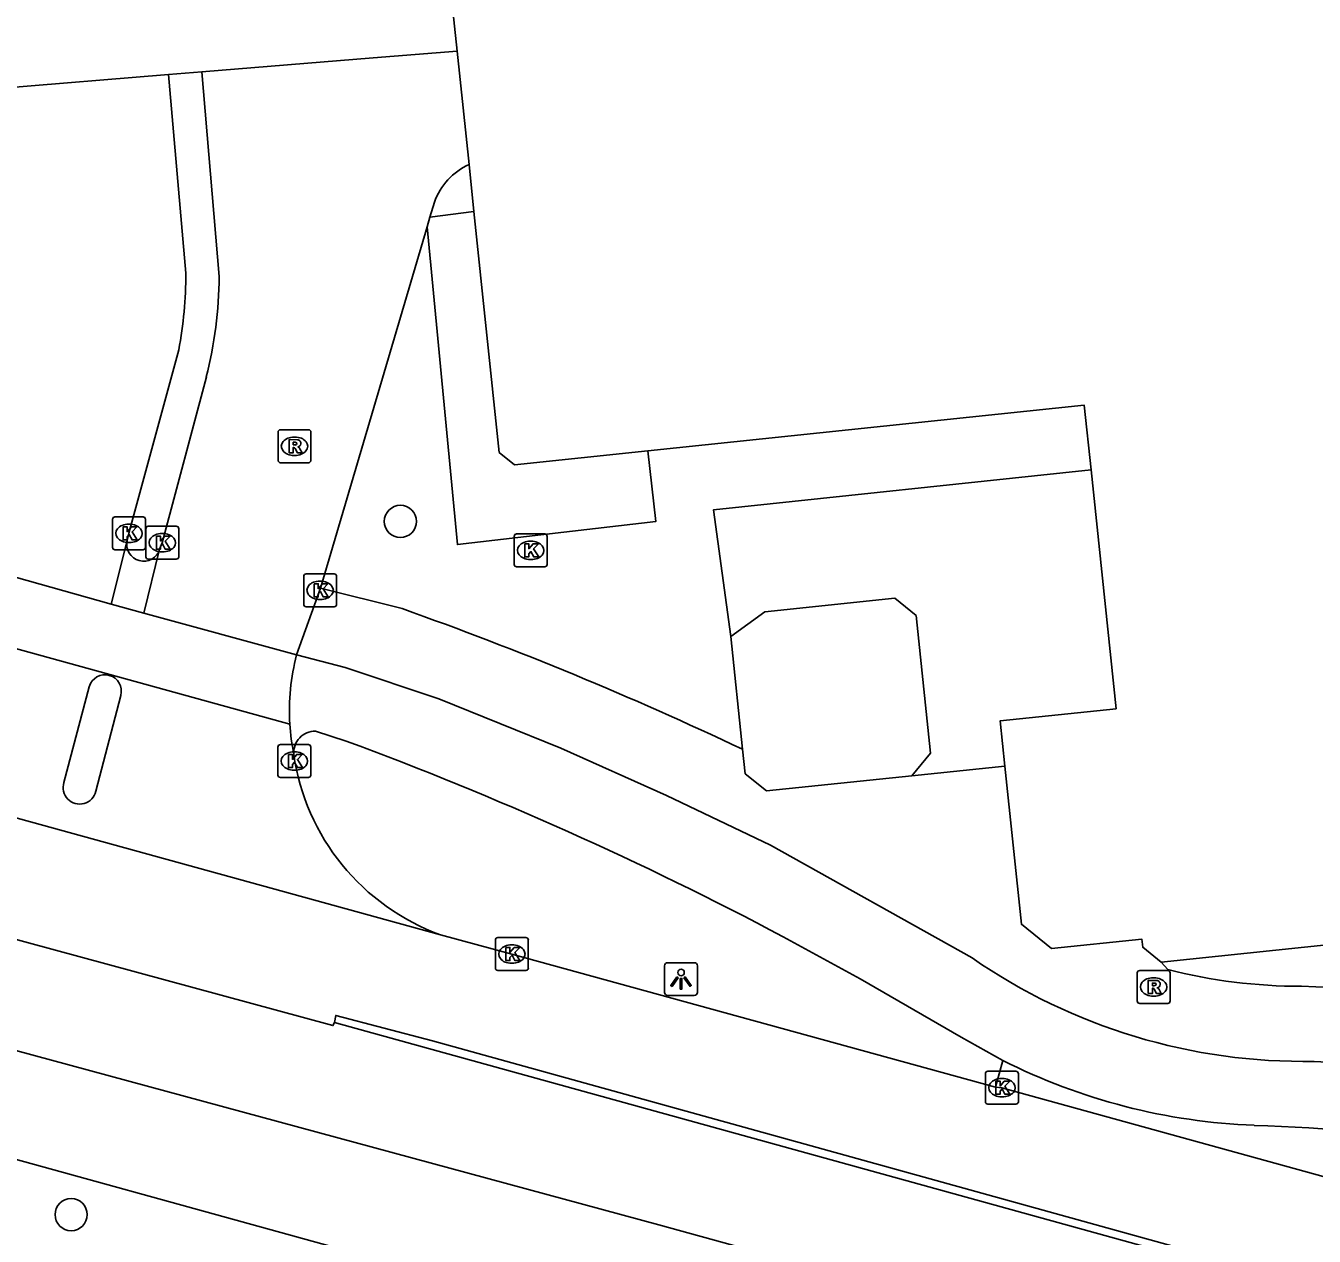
# Model space of a CAD drawing. Extents: x 160676 to 161153, y 383244 to 383713.
# Drawn here: x 160871.01 to 160910.17, y 383576.52 to 383613.3 of the extents above; entities that cross this region are included whole.
import ezdxf

# ---------------------------------------------------------------- set-up
doc = ezdxf.new("R2010")
doc.units = 0
for name, color, linetype in [('IMGEO_Berm_open', 7, 'Continuous'), ('IMGEO_Boom', 7, 'Continuous'), ('IMGEO_Fietspad_gesloten', 7, 'Continuous'), ('IMGEO_Kolk', 7, 'Continuous'), ('IMGEO_Lichtpunt', 7, 'Continuous'), ('IMGEO_OVBaan_gesloten', 7, 'Continuous'), ('IMGEO_Pand', 7, 'Continuous'), ('IMGEO_Rijbaan_lokaal_gesloten', 7, 'Continuous'), ('IMGEO_Rijbaan_lokaal_open', 7, 'Continuous'), ('IMGEO_Rioolput', 7, 'Continuous'), ('IMGEO_Verkeerseiland_open', 7, 'Continuous'), ('IMGEO_Voetpad_open', 7, 'Continuous')]:
    doc.layers.add(name, color=color, linetype=linetype)

msp = doc.modelspace()

# ---------------------------------------------------------------- linework, layer by layer
at = {"layer": 'IMGEO_Berm_open'}
msp.add_lwpolyline([(160900.702, 383581.864), (160900.478, 383581.054)], dxfattribs=at)
at = {"layer": 'IMGEO_Boom'}
for centre in [(160882.394, 383598.239), (160872.39, 383577.179)]:
    msp.add_circle(centre, 0.489, dxfattribs=at)
at = {"layer": 'IMGEO_Fietspad_gesloten'}
for points in [[(160873.604, 383595.727), (160874.595, 383595.448)], [(160879.242, 383594.185), (160880.718, 383593.805), (160883.564, 383592.844), (160887.273, 383591.346), (160890.483, 383589.911), (160893.647, 383588.402), (160899.771, 383584.977)], [(160880.746, 383591.567), (160879.816, 383591.868)], [(160900.702, 383581.864), (160899.433, 383582.567), (160896.368, 383584.338), (160894.03, 383585.62)]]:
    msp.add_lwpolyline(points, dxfattribs=at)
for centre, radius, start, end in [((160885.676, 383592.493), 6.653, 165.2677, 183.5431), ((160879.813, 383591.208), 0.66, 89.7502, 183.036), ((160843.25, 383490.002), 108.265, 62.02869, 69.73695), ((160909.843, 383599.533), 17.7, 235.3181, 271.0459), ((160909.053, 383598.434), 18.555, 243.2521, 267.8128), ((160907.181, 383517.913), 63.992, 75.68938, 87.32596), ((160906.022, 383511.365), 68.566, 76.94433, 88.05856)]:
    msp.add_arc(centre, radius, start, end, dxfattribs=at)
at = {"layer": 'IMGEO_Kolk'}
for p, q in [((160873.647, 383597.45), (160873.647, 383598.302)), ((160873.722, 383598.376), (160874.574, 383598.376)), ((160874.648, 383598.302), (160874.648, 383597.45)), ((160874.135, 383598.156), (160874.16, 383598.156)), ((160874.658, 383597.165), (160874.658, 383598.017)), ((160874.733, 383598.091), (160875.585, 383598.091)), ((160875.146, 383597.871), (160875.171, 383597.871)), ((160875.659, 383598.017), (160875.659, 383597.165)), ((160885.928, 383597.858), (160886.78, 383597.858)), ((160874.158, 383597.596), (160874.133, 383597.596)), ((160885.853, 383596.932), (160885.853, 383597.784)), ((160886.341, 383597.638), (160886.366, 383597.638)), ((160886.854, 383597.784), (160886.854, 383596.932)), ((160874.574, 383597.376), (160873.722, 383597.376)), ((160875.585, 383597.091), (160874.733, 383597.091)), ((160875.169, 383597.311), (160875.144, 383597.311)), ((160886.364, 383597.078), (160886.339, 383597.078)), ((160879.531, 383596.645), (160880.383, 383596.645)), ((160886.78, 383596.858), (160885.928, 383596.858)), ((160879.456, 383595.719), (160879.456, 383596.571)), ((160879.944, 383596.425), (160879.969, 383596.425)), ((160880.457, 383596.571), (160880.457, 383595.719)), ((160879.967, 383595.865), (160879.942, 383595.865)), ((160880.383, 383595.645), (160879.531, 383595.645)), ((160878.672, 383590.533), (160878.672, 383591.385)), ((160878.747, 383591.459), (160879.599, 383591.459)), ((160879.16, 383591.239), (160879.185, 383591.239)), ((160879.673, 383591.385), (160879.673, 383590.533)), ((160879.599, 383590.459), (160878.747, 383590.459)), ((160879.183, 383590.679), (160879.158, 383590.679)), ((160885.282, 383584.669), (160885.282, 383585.521)), ((160885.357, 383585.595), (160886.209, 383585.595)), ((160885.77, 383585.375), (160885.795, 383585.375)), ((160886.283, 383585.521), (160886.283, 383584.669)), ((160886.209, 383584.595), (160885.357, 383584.595)), ((160885.793, 383584.815), (160885.768, 383584.815)), ((160900.174, 383580.609), (160900.174, 383581.461)), ((160900.249, 383581.535), (160901.101, 383581.535)), ((160901.175, 383581.461), (160901.175, 383580.609)), ((160900.662, 383581.315), (160900.687, 383581.315)), ((160900.685, 383580.755), (160900.66, 383580.755)), ((160901.101, 383580.535), (160900.249, 383580.535))]:
    msp.add_line(p, q, dxfattribs=at)
for points in [[(160873.647, 383597.45), (160873.647, 383598.302)], [(160873.722, 383598.376), (160874.574, 383598.376)], [(160874.648, 383598.302), (160874.648, 383597.45)], [(160873.968, 383598.076), (160874.091, 383598.076), (160874.091, 383597.925), (160874.221, 383598.076), (160874.385, 383598.076), (160874.239, 383597.925), (160874.392, 383597.676), (160874.24, 383597.676), (160874.155, 383597.84), (160874.091, 383597.773), (160874.091, 383597.676), (160873.968, 383597.676), (160873.968, 383598.076)], [(160874.658, 383597.165), (160874.658, 383598.017)], [(160874.733, 383598.091), (160875.585, 383598.091)], [(160874.979, 383597.791), (160875.102, 383597.791), (160875.102, 383597.64), (160875.232, 383597.791), (160875.396, 383597.791), (160875.25, 383597.64), (160875.403, 383597.391), (160875.251, 383597.391), (160875.166, 383597.555), (160875.102, 383597.488), (160875.102, 383597.391), (160874.979, 383597.391), (160874.979, 383597.791)], [(160875.659, 383598.017), (160875.659, 383597.165)], [(160885.928, 383597.858), (160886.78, 383597.858)], [(160885.853, 383596.932), (160885.853, 383597.784)], [(160886.174, 383597.558), (160886.297, 383597.558), (160886.297, 383597.407), (160886.427, 383597.558), (160886.591, 383597.558), (160886.445, 383597.407), (160886.598, 383597.158), (160886.446, 383597.158), (160886.361, 383597.322), (160886.297, 383597.255), (160886.297, 383597.158), (160886.174, 383597.158), (160886.174, 383597.558)], [(160886.854, 383597.784), (160886.854, 383596.932)], [(160874.574, 383597.376), (160873.722, 383597.376)], [(160875.585, 383597.091), (160874.733, 383597.091)], [(160879.531, 383596.645), (160880.383, 383596.645)], [(160886.78, 383596.858), (160885.928, 383596.858)], [(160879.456, 383595.719), (160879.456, 383596.571)], [(160879.777, 383596.345), (160879.9, 383596.345), (160879.9, 383596.194), (160880.03, 383596.345), (160880.194, 383596.345), (160880.048, 383596.194), (160880.201, 383595.945), (160880.049, 383595.945), (160879.964, 383596.109), (160879.9, 383596.042), (160879.9, 383595.945), (160879.777, 383595.945), (160879.777, 383596.345)], [(160880.457, 383596.571), (160880.457, 383595.719)], [(160880.383, 383595.645), (160879.531, 383595.645)], [(160878.672, 383590.533), (160878.672, 383591.385)], [(160878.747, 383591.459), (160879.599, 383591.459)], [(160878.993, 383591.159), (160879.116, 383591.159), (160879.116, 383591.008), (160879.246, 383591.159), (160879.41, 383591.159), (160879.264, 383591.008), (160879.417, 383590.759), (160879.265, 383590.759), (160879.18, 383590.923), (160879.116, 383590.856), (160879.116, 383590.759), (160878.993, 383590.759), (160878.993, 383591.159)], [(160879.673, 383591.385), (160879.673, 383590.533)], [(160879.599, 383590.459), (160878.747, 383590.459)], [(160885.282, 383584.669), (160885.282, 383585.521)], [(160885.357, 383585.595), (160886.209, 383585.595)], [(160885.603, 383585.295), (160885.726, 383585.295), (160885.726, 383585.144), (160885.856, 383585.295), (160886.02, 383585.295), (160885.874, 383585.144), (160886.027, 383584.895), (160885.875, 383584.895), (160885.79, 383585.059), (160885.726, 383584.992), (160885.726, 383584.895), (160885.603, 383584.895), (160885.603, 383585.295)], [(160886.283, 383585.521), (160886.283, 383584.669)], [(160886.209, 383584.595), (160885.357, 383584.595)], [(160900.174, 383580.609), (160900.174, 383581.461)], [(160900.249, 383581.535), (160901.101, 383581.535)], [(160901.175, 383581.461), (160901.175, 383580.609)], [(160900.495, 383581.235), (160900.618, 383581.235), (160900.618, 383581.084), (160900.748, 383581.235), (160900.912, 383581.235), (160900.766, 383581.084), (160900.919, 383580.835), (160900.767, 383580.835), (160900.682, 383580.999), (160900.618, 383580.932), (160900.618, 383580.835), (160900.495, 383580.835), (160900.495, 383581.235)], [(160901.101, 383580.535), (160900.249, 383580.535)]]:
    msp.add_lwpolyline(points, dxfattribs=at)
for centre, start, end in [((160873.724, 383598.3), 91.552, 178.448), ((160873.724, 383598.3), 91.552, 178.448), ((160874.572, 383598.3), 1.552, 88.448), ((160874.572, 383598.3), 1.552, 88.448), ((160874.735, 383598.015), 91.552, 178.448), ((160874.735, 383598.015), 91.552, 178.448), ((160875.583, 383598.015), 1.552, 88.448), ((160875.583, 383598.015), 1.552, 88.448), ((160885.93, 383597.782), 91.552, 178.448), ((160885.93, 383597.782), 91.552, 178.448), ((160886.778, 383597.782), 1.552, 88.448), ((160886.778, 383597.782), 1.552, 88.448), ((160873.724, 383597.452), 181.552, 268.448), ((160873.724, 383597.452), 181.552, 268.448), ((160874.572, 383597.452), 271.552, 358.448), ((160874.572, 383597.452), 271.552, 358.448), ((160874.735, 383597.167), 181.552, 268.448), ((160874.735, 383597.167), 181.552, 268.448), ((160875.583, 383597.167), 271.552, 358.448), ((160875.583, 383597.167), 271.552, 358.448), ((160879.533, 383596.569), 91.552, 178.448), ((160879.533, 383596.569), 91.552, 178.448), ((160880.381, 383596.569), 1.552, 88.448), ((160880.381, 383596.569), 1.552, 88.448), ((160885.93, 383596.934), 181.552, 268.448), ((160885.93, 383596.934), 181.552, 268.448), ((160886.778, 383596.934), 271.552, 358.448), ((160886.778, 383596.934), 271.552, 358.448), ((160879.533, 383595.721), 181.552, 268.448), ((160879.533, 383595.721), 181.552, 268.448), ((160880.381, 383595.721), 271.552, 358.448), ((160880.381, 383595.721), 271.552, 358.448), ((160878.749, 383591.383), 91.552, 178.448), ((160878.749, 383591.383), 91.552, 178.448), ((160879.597, 383591.383), 1.552, 88.448), ((160879.597, 383591.383), 1.552, 88.448), ((160878.749, 383590.535), 181.552, 268.448), ((160878.749, 383590.535), 181.552, 268.448), ((160879.597, 383590.535), 271.552, 358.448), ((160879.597, 383590.535), 271.552, 358.448), ((160885.359, 383585.519), 91.552, 178.448), ((160885.359, 383585.519), 91.552, 178.448), ((160886.207, 383585.519), 1.552, 88.448), ((160886.207, 383585.519), 1.552, 88.448), ((160885.359, 383584.671), 181.552, 268.448), ((160885.359, 383584.671), 181.552, 268.448), ((160886.207, 383584.671), 271.552, 358.448), ((160886.207, 383584.671), 271.552, 358.448), ((160900.251, 383581.459), 91.552, 178.448), ((160900.251, 383581.459), 91.552, 178.448), ((160901.099, 383581.459), 1.552, 88.448), ((160901.099, 383581.459), 1.552, 88.448), ((160900.251, 383580.611), 181.552, 268.448), ((160900.251, 383580.611), 181.552, 268.448), ((160901.099, 383580.611), 271.552, 358.448), ((160901.099, 383580.611), 271.552, 358.448)]:
    msp.add_arc(centre, 0.0765, start, end, dxfattribs=at)
for centre, major_axis, ratio, start_param, end_param in [((160874.134, 383597.876), (-0.387, 0.002), 0.722429, 4.712389, 7.853982), ((160874.159, 383597.876), (-0.39, 0.002), 0.717154, 1.570796, 4.712389), ((160875.145, 383597.591), (-0.387, 0.002), 0.722429, 4.712389, 7.853982), ((160875.17, 383597.591), (-0.39, 0.002), 0.717154, 1.570796, 4.712389), ((160886.34, 383597.358), (-0.387, 0.002), 0.722429, 4.712389, 7.853982), ((160886.365, 383597.358), (-0.39, 0.002), 0.717154, 1.570796, 4.712389), ((160879.943, 383596.145), (-0.387, 0.002), 0.722429, 4.712389, 7.853982), ((160879.968, 383596.145), (-0.39, 0.002), 0.717154, 1.570796, 4.712389), ((160879.159, 383590.959), (-0.387, 0.002), 0.722429, 4.712389, 7.853982), ((160879.184, 383590.959), (-0.39, 0.002), 0.717154, 1.570796, 4.712389), ((160885.769, 383585.095), (-0.387, 0.002), 0.722429, 4.712389, 7.853982), ((160885.794, 383585.095), (-0.39, 0.002), 0.717154, 1.570796, 4.712389), ((160900.661, 383581.035), (-0.387, 0.002), 0.722429, 4.712389, 7.853982), ((160900.686, 383581.035), (-0.39, 0.002), 0.717154, 1.570796, 4.712389)]:
    msp.add_ellipse(centre, major_axis=major_axis, ratio=ratio, start_param=start_param, end_param=end_param, dxfattribs=at)
at = {"layer": 'IMGEO_Lichtpunt'}
for p, q in [((160890.425, 383584.737), (160890.425, 383583.93)), ((160890.425, 383584.737), (160890.425, 383583.93)), ((160891.327, 383584.832), (160890.519, 383584.832)), ((160891.327, 383584.832), (160890.519, 383584.832)), ((160891.421, 383583.93), (160891.421, 383584.737)), ((160891.421, 383583.93), (160891.421, 383584.737)), ((160890.519, 383583.836), (160891.327, 383583.836)), ((160890.519, 383583.836), (160891.327, 383583.836))]:
    msp.add_line(p, q, dxfattribs=at)
for points in [[(160890.799, 383584.401), (160890.838, 383584.373), (160890.65, 383584.111), (160890.612, 383584.138), (160890.799, 383584.401)], [(160890.901, 383584.353), (160890.948, 383584.353), (160890.948, 383584.031), (160890.901, 383584.031), (160890.901, 383584.353)], [(160891.011, 383584.373), (160891.049, 383584.4), (160891.236, 383584.138), (160891.197, 383584.11), (160891.011, 383584.373)]]:
    msp.add_lwpolyline(points, dxfattribs=at)
msp.add_circle((160890.924, 383584.535), 0.0994, dxfattribs=at)
for centre, start, end in [((160890.519, 383584.737), 90, 180), ((160890.519, 383584.737), 90, 180), ((160891.327, 383584.737), 0, 90), ((160891.327, 383584.737), 0, 90), ((160890.519, 383583.93), 180, 270), ((160890.519, 383583.93), 180, 270), ((160891.327, 383583.93), 270, 0), ((160891.327, 383583.93), 270, 360)]:
    msp.add_arc(centre, 0.0946, start, end, dxfattribs=at)
at = {"layer": 'IMGEO_OVBaan_gesloten'}
for points in [[(160977.148, 383558.794), (160975.387, 383558.61), (160968.725, 383558.524), (160962.841, 383558.697), (160956.785, 383559.216), (160950.815, 383560.255), (160942.076, 383562.592), (160890.249, 383576.873), (160774.938, 383608.123), (160770.415, 383609.332), (160766.781, 383610.37), (160761.763, 383612.059), (160756.884, 383613.99)], [(160797.835, 383598.49), (160870.684, 383578.867), (160946.568, 383557.927)], [(160880.388, 383583.018), (160880.346, 383582.924), (160861.613, 383588.006)], [(160949.177, 383564.05), (160942.127, 383565.955), (160880.388, 383583.018)]]:
    msp.add_lwpolyline(points, dxfattribs=at)
at = {"layer": 'IMGEO_Pand'}
for points in [[(160979.633, 383613.553), (160978.737, 383614.28), (160975.885, 383613.983), (160975.232, 383620.235), (160974.675, 383620.687), (160933.46, 383616.382), (160933.08, 383620.021), (160932.445, 383620.304), (160884.254, 383615.27), (160883.882, 383614.811), (160884.121, 383612.524)], [(160884.121, 383612.524), (160884.481, 383609.085)], [(160884.63, 383607.656), (160884.481, 383609.085)], [(160884.63, 383607.656), (160885.395, 383600.333), (160885.86, 383599.956), (160889.919, 383600.38)], [(160889.919, 383600.38), (160903.179, 383601.765), (160903.384, 383599.801)], [(160903.384, 383599.801), (160904.142, 383592.549), (160900.624, 383592.182), (160900.768, 383590.806)], [(160897.942, 383590.511), (160898.501, 383591.201), (160898.065, 383595.379), (160897.416, 383595.906), (160893.466, 383595.493), (160892.435, 383594.745)], [(160892.793, 383591.317), (160892.435, 383594.745)], [(160897.942, 383590.511), (160893.519, 383590.049), (160892.87, 383590.575), (160892.793, 383591.317)], [(160905.51, 383584.853), (160904.956, 383585.302), (160904.93, 383585.547), (160902.182, 383585.26), (160901.27, 383586), (160900.768, 383590.806)], [(160905.51, 383584.853), (160940.741, 383588.532), (160941.315, 383583.041), (160941.844, 383582.612), (160954.067, 383583.889)]]:
    msp.add_lwpolyline(points, dxfattribs=at)
at = {"layer": 'IMGEO_Rijbaan_lokaal_gesloten'}
for points in [[(160879.036, 383592.082), (160867.675, 383595.203), (160867.381, 383594.573), (160867.034, 383594.649)], [(160872.169, 383590.308), (160872.939, 383593.218)], [(160873.896, 383592.953), (160873.141, 383590.044)], [(160860.267, 383592.107), (160883.615, 383585.679)], [(160883.615, 383585.679), (160885.78, 383585.094), (160900.478, 383581.054)], [(160880.388, 383583.018), (160880.432, 383583.23), (160883.368, 383582.463), (160942.181, 383566.161)], [(160900.478, 383581.054), (160900.672, 383581.034), (160915.614, 383576.913), (160916.793, 383576.556)]]:
    msp.add_lwpolyline(points, dxfattribs=at)
for centre, radius, start, end in [((160873.417, 383593.082), 0.497, 344.8878, 164.1566), ((160885.572, 383592.468), 6.548, 183.3826, 191.4102), ((160885.96, 383592.141), 6.874, 188.0939, 250.0577), ((160872.649, 383590.154), 0.504, 162.2682, 347.3413)]:
    msp.add_arc(centre, radius, start, end, dxfattribs=at)
at = {"layer": 'IMGEO_Rijbaan_lokaal_open'}
for points in [[(160876.361, 383611.895), (160881.571, 383612.317), (160884.121, 383612.524)], [(160876.89, 383605.674), (160876.361, 383611.895)], [(160870.187, 383611.394), (160875.353, 383611.813)], [(160875.353, 383611.813), (160875.873, 383605.775)], [(160883.427, 383607.939), (160883.291, 383607.479)], [(160879.971, 383596.215), (160883.204, 383607.183)], [(160883.204, 383607.183), (160883.291, 383607.479)], [(160875.659, 383603.45), (160874.143, 383597.877), (160874.091, 383597.655)], [(160875.079, 383597.392), (160875.156, 383597.591), (160876.498, 383602.629)], [(160874.091, 383597.655), (160873.604, 383595.727)], [(160873.604, 383595.727), (160868.492, 383597.158)], [(160874.595, 383595.448), (160875.079, 383597.392)], [(160879.971, 383596.215), (160879.242, 383594.185)], [(160879.242, 383594.185), (160874.595, 383595.448)]]:
    msp.add_lwpolyline(points, dxfattribs=at)
for centre, radius, start, end in [((160885.356, 383607.222), 2.058, 115.1716, 159.6176), ((160863.735, 383605.72), 12.138, 349.2222, 0.2601), ((160863.999, 383605.786), 12.891, 345.8254, 359.5033)]:
    msp.add_arc(centre, radius, start, end, dxfattribs=at)
at = {"layer": 'IMGEO_Rioolput'}
for p, q in [((160878.677, 383600.096), (160878.677, 383600.948)), ((160878.752, 383601.022), (160879.604, 383601.022)), ((160879.678, 383600.948), (160879.678, 383600.096)), ((160879.165, 383600.802), (160879.19, 383600.802)), ((160879.188, 383600.242), (160879.163, 383600.242)), ((160879.604, 383600.022), (160878.752, 383600.022)), ((160904.787, 383583.67), (160904.787, 383584.522)), ((160904.862, 383584.596), (160905.714, 383584.596)), ((160905.788, 383584.522), (160905.788, 383583.67)), ((160905.275, 383584.376), (160905.3, 383584.376)), ((160905.298, 383583.816), (160905.273, 383583.816)), ((160905.714, 383583.596), (160904.862, 383583.596))]:
    msp.add_line(p, q, dxfattribs=at)
for points in [[(160878.677, 383600.096), (160878.677, 383600.948)], [(160878.752, 383601.022), (160879.604, 383601.022)], [(160879.678, 383600.948), (160879.678, 383600.096)], [(160879.266, 383600.72), (160879.014, 383600.722), (160879.014, 383600.322)], [(160879.192, 383600.641), (160879.138, 383600.641), (160879.138, 383600.56)], [(160879.138, 383600.56), (160879.19, 383600.56)], [(160879.014, 383600.322), (160879.138, 383600.322), (160879.138, 383600.484), (160879.149, 383600.484)], [(160879.196, 383600.455), (160879.267, 383600.322), (160879.407, 383600.322), (160879.342, 383600.448)], [(160879.604, 383600.022), (160878.752, 383600.022)], [(160904.787, 383583.67), (160904.787, 383584.522)], [(160904.862, 383584.596), (160905.714, 383584.596)], [(160905.788, 383584.522), (160905.788, 383583.67)], [(160905.376, 383584.294), (160905.124, 383584.296), (160905.124, 383583.896)], [(160905.302, 383584.215), (160905.248, 383584.215), (160905.248, 383584.134)], [(160905.248, 383584.134), (160905.3, 383584.134)], [(160905.124, 383583.896), (160905.248, 383583.896), (160905.248, 383584.058), (160905.259, 383584.058)], [(160905.306, 383584.029), (160905.377, 383583.896), (160905.517, 383583.896), (160905.452, 383584.022)], [(160905.714, 383583.596), (160904.862, 383583.596)]]:
    msp.add_lwpolyline(points, dxfattribs=at)
for centre, radius, start, end in [((160878.754, 383600.946), 0.0765, 91.552, 178.448), ((160878.754, 383600.946), 0.0765, 91.552, 178.448), ((160879.602, 383600.946), 0.0765, 1.552, 88.448), ((160879.602, 383600.946), 0.0765, 1.552, 88.448), ((160879.174, 383600.749), 0.19, 274.7715, 282.9687), ((160879.198, 383600.545), 0.0964, 77.0061, 93.1865), ((160879.212, 383600.602), 0.0378, 276.6634, 79.6772), ((160879.265, 383600.61), 0.109, 350.3612, 89.416), ((160879.263, 383600.61), 0.112, 277.5842, 350.9817), ((160879.148, 383600.431), 0.0533, 26.0293, 88.6989), ((160879.247, 383600.395), 0.108, 29.5134, 73.7905), ((160878.754, 383600.098), 0.0765, 181.552, 268.448), ((160878.754, 383600.098), 0.0765, 181.552, 268.448), ((160879.602, 383600.098), 0.0765, 271.552, 358.448), ((160879.602, 383600.098), 0.0765, 271.552, 358.448), ((160904.864, 383584.52), 0.0765, 91.552, 178.448), ((160904.864, 383584.52), 0.0765, 91.552, 178.448), ((160905.712, 383584.52), 0.0765, 1.552, 88.448), ((160905.712, 383584.52), 0.0765, 1.552, 88.448), ((160905.284, 383584.323), 0.19, 274.7715, 282.9687), ((160905.308, 383584.119), 0.0964, 77.0061, 93.1865), ((160905.322, 383584.176), 0.0378, 276.6634, 79.6772), ((160905.375, 383584.184), 0.109, 350.3612, 89.416), ((160905.373, 383584.184), 0.112, 277.5842, 350.9817), ((160905.258, 383584.005), 0.0533, 26.0293, 88.6989), ((160905.357, 383583.969), 0.108, 29.5134, 73.7905), ((160904.864, 383583.672), 0.0765, 181.552, 268.448), ((160904.864, 383583.672), 0.0765, 181.552, 268.448), ((160905.712, 383583.672), 0.0765, 271.552, 358.448), ((160905.712, 383583.672), 0.0765, 271.552, 358.448)]:
    msp.add_arc(centre, radius, start, end, dxfattribs=at)
for centre, major_axis, ratio, start_param, end_param in [((160879.164, 383600.522), (-0.387, 0.002), 0.722429, 4.712389, 7.853982), ((160879.189, 383600.522), (-0.39, 0.002), 0.717154, 1.570796, 4.712389), ((160905.274, 383584.096), (-0.387, 0.002), 0.722429, 4.712389, 7.853982), ((160905.299, 383584.096), (-0.39, 0.002), 0.717154, 1.570796, 4.712389)]:
    msp.add_ellipse(centre, major_axis=major_axis, ratio=ratio, start_param=start_param, end_param=end_param, dxfattribs=at)
at = {"layer": 'IMGEO_Verkeerseiland_open'}
for points in [[(160876.361, 383611.895), (160875.353, 383611.813)], [(160883.291, 383607.479), (160884.63, 383607.656)]]:
    msp.add_lwpolyline(points, dxfattribs=at)
at = {"layer": 'IMGEO_Voetpad_open'}
for points in [[(160889.919, 383600.38), (160890.157, 383598.234), (160884.126, 383597.533), (160883.204, 383607.183)], [(160892.435, 383594.745), (160891.908, 383598.586), (160903.384, 383599.801)], [(160882.448, 383595.59), (160879.971, 383596.215)], [(160900.768, 383590.806), (160897.942, 383590.511)], [(160905.714, 383584.622), (160905.51, 383584.853)]]:
    msp.add_lwpolyline(points, dxfattribs=at)
for centre, radius, start, end in [((160874.59, 383597.542), 0.512, 167.185, 343.0027), ((160845.26, 383490.898), 111.1, 64.6696, 70.44427), ((160909.768, 383600.638), 16.521, 255.797, 270.0431), ((160907.489, 383520.569), 63.589, 75.30049, 87.93557)]:
    msp.add_arc(centre, radius, start, end, dxfattribs=at)

doc.saveas('drawing.dxf')
